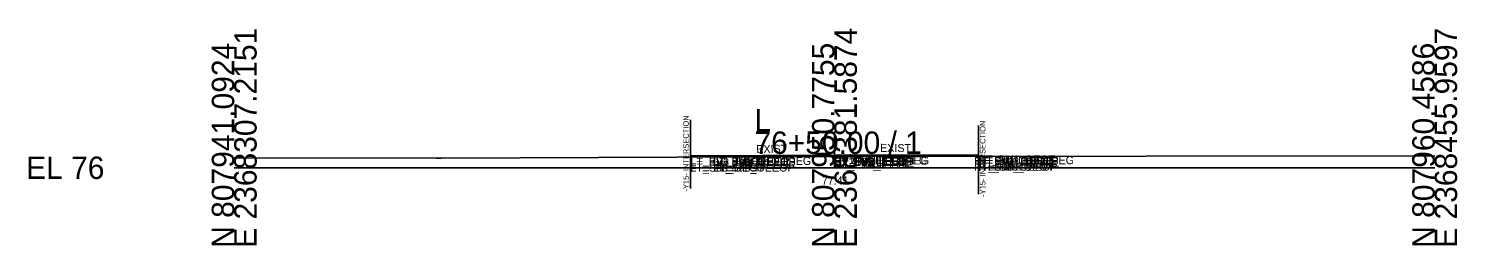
# Model space of a CAD drawing. Extents: x -26 to 8153, y -10 to 9520.
# Drawn here: x 6974.3 to 7152.8, y 6990.3 to 7017.4 of the extents above; entities that cross this region are included whole.
import ezdxf

# ---------------------------------------------------------------- set-up
doc = ezdxf.new("R2010")
doc.units = 0
for name, color, linetype in [('Exist CMT Pavement', 7, 'Continuous'), ('Exist Cross Section Cell', 7, 'Continuous'), ('Exist XS Center Line Elevation Label', 7, 'Continuous'), ('Exist XS Ground Line', 7, 'Continuous'), ('Prop CMT Pvmt Course 1', 7, 'Continuous'), ('Prop CMT Pvmt Course 2', 7, 'Continuous'), ('Prop CMT Pvmt Course 3', 7, 'Continuous'), ('Prop CMT Pvmt Surface', 7, 'Continuous'), ('Prop CMT Pvmt Wedge Surface 1', 7, 'Continuous'), ('Prop CMT Pvmt Wedge Surface 2', 7, 'Continuous'), ('Prop CMT Pvmt Wedge Surface 3', 7, 'Continuous'), ('Prop CMT Shear Line', 7, 'Continuous'), ('Prop XS SE Text', 7, 'Continuous'), ('Scratch_Level_2', 7, 'Continuous')]:
    doc.layers.add(name, color=color, linetype=linetype)

msp = doc.modelspace()

# ---------------------------------------------------------------- linework, layer by layer
at = {"layer": 'Exist CMT Pavement'}
for p, q in [((7025.85, 7001.21), (7075, 7001.41)), ((7075, 7001.41), (7075.35, 7001.41)), ((7075.35, 7001.41), (7077.86, 7001.42)), ((7077.86, 7001.42), (7150, 7001.51))]:
    msp.add_line(p, q, dxfattribs=at)
at = {"layer": 'Exist Cross Section Cell'}
for p, q in [((7075, 7000), (7075, 7004.53)), ((7000, 7000), (7075, 7000)), ((7075, 7000), (7150, 7000))]:
    msp.add_line(p, q, dxfattribs=at)
at = {"layer": 'Exist XS Ground Line'}
for p, q in [((7000, 7001.21), (7024.42, 7001.22)), ((7024.42, 7001.22), (7025.26, 7001.21)), ((7025.26, 7001.21), (7025.85, 7001.21)), ((7025.85, 7001.21), (7075, 7001.41)), ((7075, 7001.41), (7075.35, 7001.41)), ((7075.35, 7001.41), (7077.86, 7001.42)), ((7077.86, 7001.42), (7150, 7001.51))]:
    msp.add_line(p, q, dxfattribs=at)
at = {"layer": 'Prop CMT Pvmt Course 1'}
msp.add_lwpolyline([(7093, 7001.54), (7093, 7001.29)], dxfattribs=at)
at = {"layer": 'Prop CMT Pvmt Course 2'}
msp.add_lwpolyline([(7093, 7001.29), (7093, 7000.96)], dxfattribs=at)
at = {"layer": 'Prop CMT Pvmt Course 3'}
for points in [[(7057, 7000.86), (7057, 7000.52)], [(7093, 7000.96), (7093, 7000.63)]]:
    msp.add_lwpolyline(points, dxfattribs=at)
at = {"layer": 'Prop CMT Pvmt Surface'}
for p, q in [((7057, 7001.51), (7075, 7001.58)), ((7075, 7001.58), (7075.35, 7001.58)), ((7075.35, 7001.58), (7077.86, 7001.59)), ((7077.86, 7001.59), (7093, 7001.61))]:
    msp.add_line(p, q, dxfattribs=at)
at = {"layer": 'Prop CMT Pvmt Wedge Surface 1'}
for points in [[(7057, 7001.19), (7057, 7001.44)], [(7093, 7001.29), (7093, 7001.54)]]:
    msp.add_lwpolyline(points, dxfattribs=at)
at = {"layer": 'Prop CMT Pvmt Wedge Surface 2'}
msp.add_lwpolyline([(7093, 7001.29), (7093, 7001.54)], dxfattribs=at)
at = {"layer": 'Prop CMT Pvmt Wedge Surface 3'}
msp.add_lwpolyline([(7093, 7000.96), (7093, 7001.54)], dxfattribs=at)
at = {"layer": 'Prop CMT Shear Line'}
for p, q in [((7057, 6997.43), (7057, 7005.99)), ((7093, 6996.69), (7093, 7005.26))]:
    msp.add_line(p, q, dxfattribs=at)

# ---------------------------------------------------------------- texts
at = {"layer": 'Exist Cross Section Cell'}
for s, p in [('E 2368307.2151', (7002.8, 6990)), ('E 2368381.5874', (7077.8, 6990)), ('E 2368455.9597', (7152.8, 6990)), ('N 807941.0924', (7000, 6990)), ('N 807950.7755', (7075, 6990)), ('N 807960.4586', (7150, 6990))]:
    msp.add_text(s, height=2.8, rotation=90, dxfattribs=at).set_placement(p)
for s, p in [('L', (7065, 7004.53)), ('76+50.00 / 1', (7065, 7001.73)), ('EL 76', (6974, 6998.6))]:
    msp.add_text(s, height=2.8, dxfattribs=at).set_placement(p)
at = {"layer": 'Exist XS Center Line Elevation Label'}
msp.add_text('77.41', height=1, dxfattribs=at).set_placement((7073.43, 6997.91))
at = {"layer": 'Prop CMT Shear Line'}
for p in [(7056.8, 6997.03), (7093.87, 6996.37)]:
    msp.add_text('-Y15- INTERSECTION', height=0.7, rotation=90, dxfattribs=at).set_placement(p)
at = {"layer": 'Prop XS SE Text'}
for rotation, p in [(1.1458, (7065.24, 7001.82)), (359.3793, (7080.7, 7001.99))]:
    msp.add_text('EXIST', height=1, rotation=rotation, dxfattribs=at).set_placement(p)
at = {"layer": 'Scratch_Level_2'}
for s, p in [('LT_PV1_OEOT', (7057, 7000.44)), ('LT_PV2_OEOT', (7057, 7000.19)), ('LT_PV3_OEOT', (7057, 6999.86)), ('LT_Sub_OEOT', (7057, 6999.52)), ('LT_Sub Tie Out', (7059.83, 7000.35)), ('LT_PV_OEEOP_EG', (7059.83, 7000.35)), ('LT_PV1_OEEOP', (7059.83, 7000.32)), ('LT_PV2_OEEOP', (7059.83, 7000.19)), ('LT_PV3_OEEOP', (7059.83, 6999.86)), ('LT_Sub_OEEOP', (7059.83, 6999.53)), ('PV1_PGL', (7075, 7000.49)), ('RT_PV_IEEOP_EG', (7075, 7000.41)), ('LT_PV_IEEOP_EG', (7075, 7000.41)), ('RT_PV1_IEEOP', (7075, 7000.36)), ('LT_PV1_IEEOP', (7075, 7000.36)), ('RT_PV2_IEEOP', (7075, 7000.24)), ('LT_PV2_IEEOP', (7075, 7000.24)), ('PV2_PGL', (7075, 7000.24)), ('RT_PV3_IEEOP', (7075, 6999.91)), ('LT_PV3_IEEOP', (7075, 6999.91)), ('RT_Sub Tie Out', (7092.44, 7000.44)), ('RT_PV_OEEOP_EG', (7092.44, 7000.44)), ('RT_PV1_OEEOP', (7092.44, 7000.42)), ('RT_PV2_OEEOP', (7092.44, 7000.29)), ('RT_PV3_OEEOP', (7092.44, 6999.96)), ('RT_Sub_OEEOP', (7092.44, 6999.63)), ('RT_PV1_OEOT', (7093, 7000.54)), ('RT_PV2_OEOT', (7093, 7000.29)), ('RT_PV3_OEOT', (7093, 6999.96)), ('RT_Sub_OEOT', (7093, 6999.63))]:
    msp.add_text(s, height=1, dxfattribs=at).set_placement(p)

doc.saveas('drawing.dxf')
